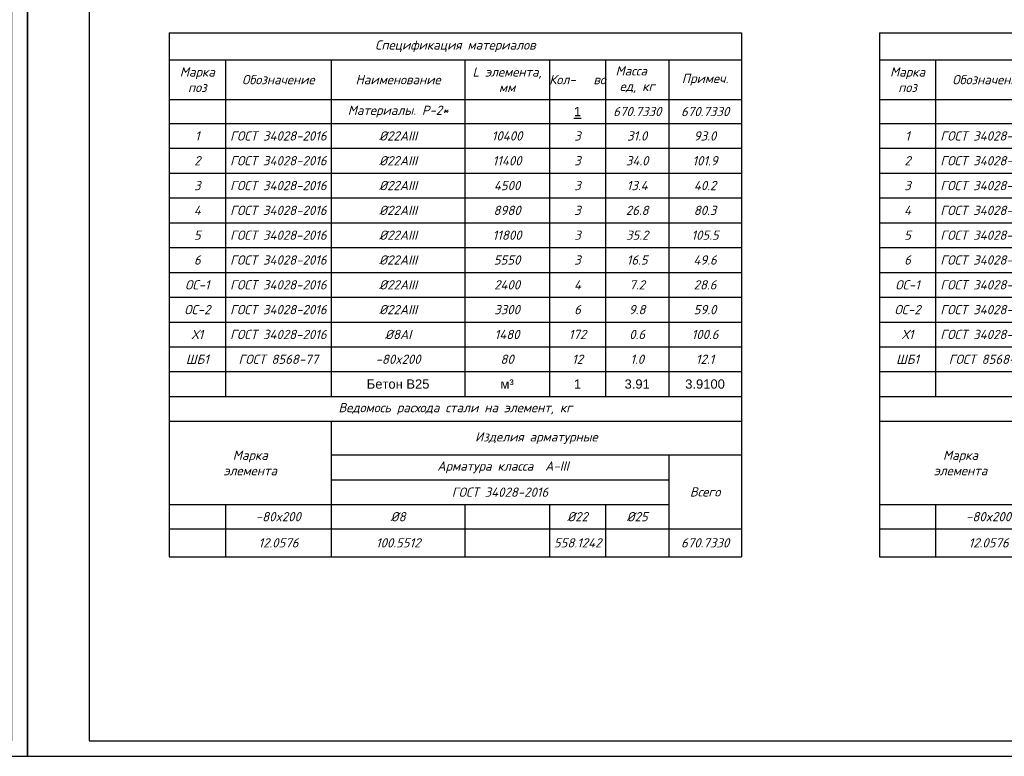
# Model space of a CAD drawing. Header units: millimetres. Extents: x -33345 to 4712671, y -3392 to 121473.
# Tile 554 of 656: x 2815869 to 2847709, y 44501 to 68322. Entities that reach past the tile are written whole.
import ezdxf

# ---------------------------------------------------------------- set-up
doc = ezdxf.new("R2010")
doc.units = ezdxf.units.MM
doc.layers.add('0.25', color=7, linetype='Continuous', lineweight=25)
doc.layers.add('Лист', color=7, linetype='Continuous')
doc.styles.add('ISOCPEUR', font='isocpeui.ttf', dxfattribs={"height": 300})
doc.styles.get("Standard").update_dxf_attribs({"font": 'arial.ttf'})
doc.styles.add('Тохир', font='isocpeui.ttf', dxfattribs={"oblique": 2, "height": 250})

# ---------------------------------------------------------------- blocks, each defined once
blk = doc.blocks.new('*U327')
at = {"layer": '0.25', "color": 5, "linetype": 'Continuous', "lineweight": 25, "ltscale": 100}
blk.add_lwpolyline([(-125914, 0), (0, 0), (0, 42000), (-125914, 42000), (-125914, 0)], dxfattribs=at)
at = {"layer": '0.25', "color": 7, "linetype": 'Continuous', "lineweight": 30, "ltscale": 100}
blk.add_lwpolyline([(-123914, 500), (-500, 500), (-500, 41500), (-123914, 41500), (-123914, 500)], dxfattribs=at)
blk = doc.blocks.new('*T2639')
at = {"color": 0, "linetype": 'ByBlock', "lineweight": -2, "transparency": 16777216}
for p, q in [((0, 0), (18500, 0)), ((0, 0), (0, -16951)), ((18500, 0), (18500, -16951)), ((0, -877), (18500, -877)), ((1813, -877), (1813, -11765)), ((5238, -877), (5238, -11765)), ((9558, -877), (9558, -11765)), ((12289, -877), (12289, -11765)), ((14110, -877), (14110, -11765)), ((16149, -877), (16149, -11765)), ((0, -2162), (18500, -2162)), ((0, -2938), (18500, -2938)), ((0, -3740), (18500, -3740)), ((0, -4543), (18500, -4543)), ((0, -5345), (18500, -5345)), ((0, -6148), (18500, -6148)), ((0, -6950), (18500, -6950)), ((0, -7752), (18500, -7752)), ((0, -8555), (18500, -8555)), ((0, -9357), (18500, -9357)), ((0, -10160), (18500, -10160)), ((0, -10962), (18500, -10962)), ((0, -11765), (18500, -11765)), ((0, -12567), (18500, -12567)), ((5238, -12567), (5238, -16951)), ((5238, -13655), (18500, -13655)), ((16149, -13655), (16149, -16951)), ((5238, -14457), (16149, -14457)), ((0, -15260), (16149, -15260)), ((1813, -15260), (1813, -16951)), ((9558, -15260), (9558, -16951)), ((12289, -15260), (12289, -16951)), ((14110, -15260), (14110, -16951)), ((0, -16045), (18500, -16045)), ((0, -16951), (18500, -16951))]:
    blk.add_line(p, q, dxfattribs=at)
at = {"color": 0, "lineweight": 25, "transparency": 16777216, "char_height": 300, "attachment_point": 5}
for s, insert, width, style in [('Спецификация материалов ', (9250, -438), 18497.6, 'ISOCPEUR'), ('Марка поз', (906, -1519), 1810.17, 'ISOCPEUR'), ('L элемента, мм', (10923, -1519), 2729.2, 'ISOCPEUR'), ('Масса   ед, кг', (15129, -1519), 2036.19, 'ISOCPEUR'), ('Обозначение', (3525, -1519), 3423.03, 'ISOCPEUR'), ('Наименование', (7398, -1519), 4317.14, 'ISOCPEUR'), ('Кол-   во', (13200, -1519), 1818.41, 'ISOCPEUR'), ('Примеч.', (17324, -1519), 2349.05, 'ISOCPEUR'), ('{\\C230;Материалы. Р-2*}', (7398, -2550), 4317.14, 'ISOCPEUR'), ('{\\C230;670.7330}', (15129, -2550), 2036.19, 'Тохир'), ('{\\C230;670.7330}', (17324, -2550), 2349.05, 'Тохир'), ('{\\C5;ГОСТ 34028-2016}', (3525, -3339), 3423.03, 'ISOCPEUR'), ('{\\C5;%%C22АIII}', (7398, -3339), 4317.14, 'ISOCPEUR'), ('{\\C5;10400}', (10923, -3339), 2729.2, 'ISOCPEUR'), ('{\\C5;3}', (13200, -3339), 1818.41, 'ISOCPEUR'), ('{\\C5;31.0}', (15129, -3339), 2036.19, 'ISOCPEUR'), ('{\\C5;93.0}', (17324, -3339), 2349.05, 'ISOCPEUR'), ('{\\C5;1}', (906, -3339), 1810.17, 'ISOCPEUR'), ('{\\C5;2}', (906, -4141), 1810.17, 'ISOCPEUR'), ('{\\C5;ГОСТ 34028-2016}', (3525, -4141), 3423.03, 'ISOCPEUR'), ('{\\C5;%%C22АIII}', (7398, -4141), 4317.14, 'ISOCPEUR'), ('{\\C5;11400}', (10923, -4141), 2729.2, 'ISOCPEUR'), ('{\\C5;3}', (13200, -4141), 1818.41, 'ISOCPEUR'), ('{\\C5;34.0}', (15129, -4141), 2036.19, 'ISOCPEUR'), ('{\\C5;101.9}', (17324, -4141), 2349.05, 'ISOCPEUR'), ('{\\C5;3}', (906, -4944), 1810.17, 'ISOCPEUR'), ('{\\C5;ГОСТ 34028-2016}', (3525, -4944), 3423.03, 'ISOCPEUR'), ('{\\C5;%%C22АIII}', (7398, -4944), 4317.14, 'ISOCPEUR'), ('{\\C5;4500}', (10923, -4944), 2729.2, 'ISOCPEUR'), ('{\\C5;3}', (13200, -4944), 1818.41, 'ISOCPEUR'), ('{\\C5;13.4}', (15129, -4944), 2036.19, 'ISOCPEUR'), ('{\\C5;40.2}', (17324, -4944), 2349.05, 'ISOCPEUR'), ('{\\C5;4', (906, -5746), 1810.17, 'ISOCPEUR'), ('{\\C5;ГОСТ 34028-2016}', (3525, -5746), 3423.03, 'ISOCPEUR'), ('{\\C5;%%C22АIII}', (7398, -5746), 4317.14, 'ISOCPEUR'), ('{\\C5;8980}', (10923, -5746), 2729.2, 'ISOCPEUR'), ('{\\C5;3}', (13200, -5746), 1818.41, 'ISOCPEUR'), ('{\\C5;26.8}', (15129, -5746), 2036.19, 'ISOCPEUR'), ('{\\C5;80.3}', (17324, -5746), 2349.05, 'ISOCPEUR'), ('{\\C5;5', (906, -6549), 1810.17, 'ISOCPEUR'), ('{\\C5;ГОСТ 34028-2016}', (3525, -6549), 3423.03, 'ISOCPEUR'), ('{\\C5;%%C22АIII}', (7398, -6549), 4317.14, 'ISOCPEUR'), ('{\\C5;11800}', (10923, -6549), 2729.2, 'ISOCPEUR'), ('{\\C5;3}', (13200, -6549), 1818.41, 'ISOCPEUR'), ('{\\C5;35.2}', (15129, -6549), 2036.19, 'ISOCPEUR'), ('{\\C5;105.5}', (17324, -6549), 2349.05, 'ISOCPEUR'), ('{\\C5;6', (906, -7351), 1810.17, 'ISOCPEUR'), ('{\\C5;ГОСТ 34028-2016}', (3525, -7351), 3423.03, 'ISOCPEUR'), ('{\\C5;%%C22АIII}', (7398, -7351), 4317.14, 'ISOCPEUR'), ('{\\C5;5550}', (10923, -7351), 2729.2, 'ISOCPEUR'), ('{\\C5;3}', (13200, -7351), 1818.41, 'ISOCPEUR'), ('{\\C5;16.5}', (15129, -7351), 2036.19, 'ISOCPEUR'), ('{\\C5;49.6}', (17324, -7351), 2349.05, 'ISOCPEUR'), ('{\\C5;ОС-1}', (906, -8154), 1810.17, 'ISOCPEUR'), ('{\\C5;ГОСТ 34028-2016}', (3525, -8154), 3423.03, 'ISOCPEUR'), ('{\\C5;%%C22АIII}', (7398, -8154), 4317.14, 'ISOCPEUR'), ('{\\C5;2400}', (10923, -8154), 2729.2, 'ISOCPEUR'), ('{\\C5;4}', (13200, -8154), 1818.41, 'ISOCPEUR'), ('{\\C5;7.2}', (15129, -8154), 2036.19, 'ISOCPEUR'), ('{\\C5;28.6}', (17324, -8154), 2349.05, 'ISOCPEUR'), ('{\\C5;ОС-2}', (906, -8956), 1810.17, 'ISOCPEUR'), ('{\\C5;ГОСТ 34028-2016}', (3525, -8956), 3423.03, 'ISOCPEUR'), ('{\\C5;%%C22АIII}', (7398, -8956), 4317.14, 'ISOCPEUR'), ('{\\C5;3300}', (10923, -8956), 2729.2, 'ISOCPEUR'), ('{\\C5;6}', (13200, -8956), 1818.41, 'ISOCPEUR'), ('{\\C5;9.8}', (15129, -8956), 2036.19, 'ISOCPEUR'), ('{\\C5;59.0}', (17324, -8956), 2349.05, 'ISOCPEUR'), ('{\\C5;Х1}', (906, -9759), 1810.17, 'ISOCPEUR'), ('{\\C5;ГОСТ 34028-2016}', (3525, -9759), 3423.03, 'ISOCPEUR'), ('{\\C5;%%C8АI}', (7398, -9759), 4317.14, 'ISOCPEUR'), ('{\\C5;1480}', (10923, -9759), 2729.2, 'ISOCPEUR'), ('{\\C5;172}', (13200, -9759), 1818.41, 'ISOCPEUR'), ('{\\C5;0.6}', (15129, -9759), 2036.19, 'ISOCPEUR'), ('{\\C5;100.6}', (17324, -9759), 2349.05, 'ISOCPEUR'), ('{\\C5;ШБ1}', (906, -10561), 1810.17, 'ISOCPEUR'), ('{\\C5;ГОСТ 8568-77}', (3525, -10561), 3423.03, 'ISOCPEUR'), ('{\\C5;-80x200}', (7398, -10561), 4317.14, 'ISOCPEUR'), ('{\\C5;80}', (10923, -10561), 2729.2, 'ISOCPEUR'), ('{\\C5;12}', (13200, -10561), 1818.41, 'ISOCPEUR'), ('{\\C5;1.0}', (15129, -10561), 2036.19, 'ISOCPEUR'), ('{\\C5;12.1}', (17324, -10561), 2349.05, 'ISOCPEUR'), ('\\A1;Ведомось расхода стали на элемент, кг', (9250, -12166), 18497.6, 'ISOCPEUR'), ('\\A1;Изделия арматурные', (11869, -13111), 13259.6, 'ISOCPEUR'), ('Марка \\Pэлемента', (2619, -13914), 5235.6, 'ISOCPEUR'), ('\\A1; Арматура класса  А-III', (10693, -14056), 10908.15, 'ISOCPEUR'), ('{\\C5;ГОСТ 34028-2016}', (10693, -14859), 10908.15, 'ISOCPEUR'), ('Всего', (17324, -14850), 2349.05, 'Тохир'), ('{\\C256;-80x200}', (3525, -15652), 3423.03, 'ISOCPEUR'), ('%%C8', (7398, -15652), 4317.14, 'ISOCPEUR'), ('%%C22', (13200, -15652), 1818.41, 'ISOCPEUR'), ('%%C25', (15129, -15652), 2036.19, 'ISOCPEUR'), ('12.0576', (3525, -16498), 3423.03, 'Тохир'), ('100.5512', (7398, -16498), 4317.14, 'Тохир'), ('558.1242', (13200, -16498), 1818.41, 'Тохир'), ('670.7330', (17324, -16498), 2349.05, 'Тохир')]:
    blk.add_mtext(s, dxfattribs=dict(at, insert=insert, width=width, style=style))
for s, insert, width in [('{\\L\\C230;1}', (13200, -2550), 1818.41), ('{\\C230;Бетон В25\\C40;\\c3266552; }', (7398, -11364), 4317.14), ('{\\C230;м³}', (10923, -11364), 2729.2), ('{\\C230;1}', (13200, -11364), 1818.41), ('{\\C230;3.91}', (15129, -11364), 2036.19), ('3.9100', (17324, -11364), 2349.05)]:
    blk.add_mtext(s, dxfattribs=dict(at, insert=insert, width=width))
blk = doc.blocks.new('*T2641')
at = {"color": 0, "linetype": 'ByBlock', "lineweight": -2, "transparency": 16777216}
for p, q in [((0, 0), (18500, 0)), ((0, 0), (0, -16951)), ((18500, 0), (18500, -16951)), ((0, -877), (18500, -877)), ((1813, -877), (1813, -11765)), ((5238, -877), (5238, -11765)), ((9558, -877), (9558, -11765)), ((12289, -877), (12289, -11765)), ((14110, -877), (14110, -11765)), ((16149, -877), (16149, -11765)), ((0, -2162), (18500, -2162)), ((0, -2938), (18500, -2938)), ((0, -3740), (18500, -3740)), ((0, -4543), (18500, -4543)), ((0, -5345), (18500, -5345)), ((0, -6148), (18500, -6148)), ((0, -6950), (18500, -6950)), ((0, -7752), (18500, -7752)), ((0, -8555), (18500, -8555)), ((0, -9357), (18500, -9357)), ((0, -10160), (18500, -10160)), ((0, -10962), (18500, -10962)), ((0, -11765), (18500, -11765)), ((0, -12567), (18500, -12567)), ((5238, -12567), (5238, -16951)), ((5238, -13655), (18500, -13655)), ((16149, -13655), (16149, -16951)), ((5238, -14457), (16149, -14457)), ((0, -15260), (16149, -15260)), ((1813, -15260), (1813, -16951)), ((9558, -15260), (9558, -16951)), ((12289, -15260), (12289, -16951)), ((14110, -15260), (14110, -16951)), ((0, -16045), (18500, -16045)), ((0, -16951), (18500, -16951))]:
    blk.add_line(p, q, dxfattribs=at)
at = {"color": 0, "lineweight": 25, "transparency": 16777216, "char_height": 300, "attachment_point": 5}
for s, insert, width, style in [('Спецификация материалов ', (9250, -438), 18497.6, 'ISOCPEUR'), ('Марка поз', (906, -1519), 1810.17, 'ISOCPEUR'), ('L элемента, мм', (10923, -1519), 2729.2, 'ISOCPEUR'), ('Масса   ед, кг', (15129, -1519), 2036.19, 'ISOCPEUR'), ('Обозначение', (3525, -1519), 3423.03, 'ISOCPEUR'), ('Наименование', (7398, -1519), 4317.14, 'ISOCPEUR'), ('Кол-   во', (13200, -1519), 1818.41, 'ISOCPEUR'), ('Примеч.', (17324, -1519), 2349.05, 'ISOCPEUR'), ('{\\C230;Материалы. Р-2**}', (7398, -2550), 4317.14, 'ISOCPEUR'), ('{\\C230;787.5120}', (15129, -2550), 2036.19, 'Тохир'), ('{\\C230;787.5120}', (17324, -2550), 2349.05, 'Тохир'), ('{\\C5;ГОСТ 34028-2016}', (3525, -3339), 3423.03, 'ISOCPEUR'), ('{\\C5;%%C22АIII}', (7398, -3339), 4317.14, 'ISOCPEUR'), ('{\\C5;8800}', (10923, -3339), 2729.2, 'ISOCPEUR'), ('{\\C5;3}', (13200, -3339), 1818.41, 'ISOCPEUR'), ('{\\C5;26.2}', (15129, -3339), 2036.19, 'ISOCPEUR'), ('{\\C5;1}', (906, -3339), 1810.17, 'ISOCPEUR'), ('{\\C5;78.7}', (17324, -3339), 2349.05, 'ISOCPEUR'), ('{\\C5;2}', (906, -4141), 1810.17, 'ISOCPEUR'), ('{\\C5;ГОСТ 34028-2016}', (3525, -4141), 3423.03, 'ISOCPEUR'), ('{\\C5;%%C22АIII}', (7398, -4141), 4317.14, 'ISOCPEUR'), ('{\\C5;11300}', (10923, -4141), 2729.2, 'ISOCPEUR'), ('{\\C5;3}', (13200, -4141), 1818.41, 'ISOCPEUR'), ('{\\C5;33.7}', (15129, -4141), 2036.19, 'ISOCPEUR'), ('{\\C5;101.0}', (17324, -4141), 2349.05, 'ISOCPEUR'), ('{\\C5;3}', (906, -4944), 1810.17, 'ISOCPEUR'), ('{\\C5;ГОСТ 34028-2016}', (3525, -4944), 3423.03, 'ISOCPEUR'), ('{\\C5;%%C22АIII}', (7398, -4944), 4317.14, 'ISOCPEUR'), ('{\\C5;10600}', (10923, -4944), 2729.2, 'ISOCPEUR'), ('{\\C5;3}', (13200, -4944), 1818.41, 'ISOCPEUR'), ('{\\C5;31.6}', (15129, -4944), 2036.19, 'ISOCPEUR'), ('{\\C5;94.8}', (17324, -4944), 2349.05, 'ISOCPEUR'), ('{\\C5;4', (906, -5746), 1810.17, 'ISOCPEUR'), ('{\\C5;ГОСТ 34028-2016}', (3525, -5746), 3423.03, 'ISOCPEUR'), ('{\\C5;%%C22АIII}', (7398, -5746), 4317.14, 'ISOCPEUR'), ('{\\C5;10600}', (10923, -5746), 2729.2, 'ISOCPEUR'), ('{\\C5;3}', (13200, -5746), 1818.41, 'ISOCPEUR'), ('{\\C5;31.6}', (15129, -5746), 2036.19, 'ISOCPEUR'), ('{\\C5;94.8}', (17324, -5746), 2349.05, 'ISOCPEUR'), ('{\\C5;5', (906, -6549), 1810.17, 'ISOCPEUR'), ('{\\C5;ГОСТ 34028-2016}', (3525, -6549), 3423.03, 'ISOCPEUR'), ('{\\C5;%%C22АIII}', (7398, -6549), 4317.14, 'ISOCPEUR'), ('{\\C5;11900}', (10923, -6549), 2729.2, 'ISOCPEUR'), ('{\\C5;3}', (13200, -6549), 1818.41, 'ISOCPEUR'), ('{\\C5;35.5}', (15129, -6549), 2036.19, 'ISOCPEUR'), ('{\\C5;106.4}', (17324, -6549), 2349.05, 'ISOCPEUR'), ('{\\C5;6', (906, -7351), 1810.17, 'ISOCPEUR'), ('{\\C5;ГОСТ 34028-2016}', (3525, -7351), 3423.03, 'ISOCPEUR'), ('{\\C5;%%C22АIII}', (7398, -7351), 4317.14, 'ISOCPEUR'), ('{\\C5;8200}', (10923, -7351), 2729.2, 'ISOCPEUR'), ('{\\C5;3}', (13200, -7351), 1818.41, 'ISOCPEUR'), ('{\\C5;24.4}', (15129, -7351), 2036.19, 'ISOCPEUR'), ('{\\C5;73.3}', (17324, -7351), 2349.05, 'ISOCPEUR'), ('{\\C5;ОС-1}', (906, -8154), 1810.17, 'ISOCPEUR'), ('{\\C5;ГОСТ 34028-2016}', (3525, -8154), 3423.03, 'ISOCPEUR'), ('{\\C5;%%C22АIII}', (7398, -8154), 4317.14, 'ISOCPEUR'), ('{\\C5;2400}', (10923, -8154), 2729.2, 'ISOCPEUR'), ('{\\C5;4}', (13200, -8154), 1818.41, 'ISOCPEUR'), ('{\\C5;7.2}', (15129, -8154), 2036.19, 'ISOCPEUR'), ('{\\C5;28.6}', (17324, -8154), 2349.05, 'ISOCPEUR'), ('{\\C5;ОС-2}', (906, -8956), 1810.17, 'ISOCPEUR'), ('{\\C5;ГОСТ 34028-2016}', (3525, -8956), 3423.03, 'ISOCPEUR'), ('{\\C5;%%C22АIII}', (7398, -8956), 4317.14, 'ISOCPEUR'), ('{\\C5;3300}', (10923, -8956), 2729.2, 'ISOCPEUR'), ('{\\C5;8}', (13200, -8956), 1818.41, 'ISOCPEUR'), ('{\\C5;9.8}', (15129, -8956), 2036.19, 'ISOCPEUR'), ('{\\C5;78.7}', (17324, -8956), 2349.05, 'ISOCPEUR'), ('{\\C5;Х1}', (906, -9759), 1810.17, 'ISOCPEUR'), ('{\\C5;ГОСТ 34028-2016}', (3525, -9759), 3423.03, 'ISOCPEUR'), ('{\\C5;%%C8АI}', (7398, -9759), 4317.14, 'ISOCPEUR'), ('{\\C5;1480}', (10923, -9759), 2729.2, 'ISOCPEUR'), ('{\\C5;204}', (13200, -9759), 1818.41, 'ISOCPEUR'), ('{\\C5;0.6}', (15129, -9759), 2036.19, 'ISOCPEUR'), ('{\\C5;119.3}', (17324, -9759), 2349.05, 'ISOCPEUR'), ('{\\C5;ШБ1}', (906, -10561), 1810.17, 'ISOCPEUR'), ('{\\C5;ГОСТ 8568-77}', (3525, -10561), 3423.03, 'ISOCPEUR'), ('{\\C5;-80x200}', (7398, -10561), 4317.14, 'ISOCPEUR'), ('{\\C5;80}', (10923, -10561), 2729.2, 'ISOCPEUR'), ('{\\C5;12}', (13200, -10561), 1818.41, 'ISOCPEUR'), ('{\\C5;1.0}', (15129, -10561), 2036.19, 'ISOCPEUR'), ('{\\C5;12.1}', (17324, -10561), 2349.05, 'ISOCPEUR'), ('\\A1;Ведомось расхода стали на элемент, кг', (9250, -12166), 18497.6, 'ISOCPEUR'), ('\\A1;Изделия арматурные', (11869, -13111), 13259.6, 'ISOCPEUR'), ('Марка \\Pэлемента', (2619, -13914), 5235.6, 'ISOCPEUR'), ('\\A1; Арматура класса  А-III', (10693, -14056), 10908.15, 'ISOCPEUR'), ('{\\C5;ГОСТ 34028-2016}', (10693, -14859), 10908.15, 'ISOCPEUR'), ('Всего', (17324, -14850), 2349.05, 'Тохир'), ('{\\C256;-80x200}', (3525, -15652), 3423.03, 'ISOCPEUR'), ('%%C8', (7398, -15652), 4317.14, 'ISOCPEUR'), ('%%C22', (13200, -15652), 1818.41, 'ISOCPEUR'), ('%%C25', (15129, -15652), 2036.19, 'ISOCPEUR'), ('12.0576', (3525, -16498), 3423.03, 'Тохир'), ('119.2584', (7398, -16498), 4317.14, 'Тохир'), ('656.1960', (13200, -16498), 1818.41, 'Тохир'), ('787.5120', (17324, -16498), 2349.05, 'Тохир')]:
    blk.add_mtext(s, dxfattribs=dict(at, insert=insert, width=width, style=style))
for s, insert, width in [('{\\L\\C230;1}', (13200, -2550), 1818.41), ('{\\C230;Бетон В25\\C40;\\c3266552; }', (7398, -11364), 4317.14), ('{\\C230;м³}', (10923, -11364), 2729.2), ('{\\C230;1}', (13200, -11364), 1818.41), ('{\\C230;4.61}', (15129, -11364), 2036.19), ('4.6100', (17324, -11364), 2349.05)]:
    blk.add_mtext(s, dxfattribs=dict(at, insert=insert, width=width))

msp = doc.modelspace()

# ---------------------------------------------------------------- block references
for name, p in [('*T2639', (2820708.017, 67902.37)), ('*T2641', (2843674.86, 67902.37))]:
    msp.add_blockref(name, p)
at = {"layer": 'Лист', "ltscale": 100, "transparency": 33554687}
for p in [(2816119.017, 44501.326, 1359241.5), (2942033.349, 44501.326, 1359241.5)]:
    msp.add_blockref('*U327', p, dxfattribs=at)

doc.saveas('drawing.dxf')
